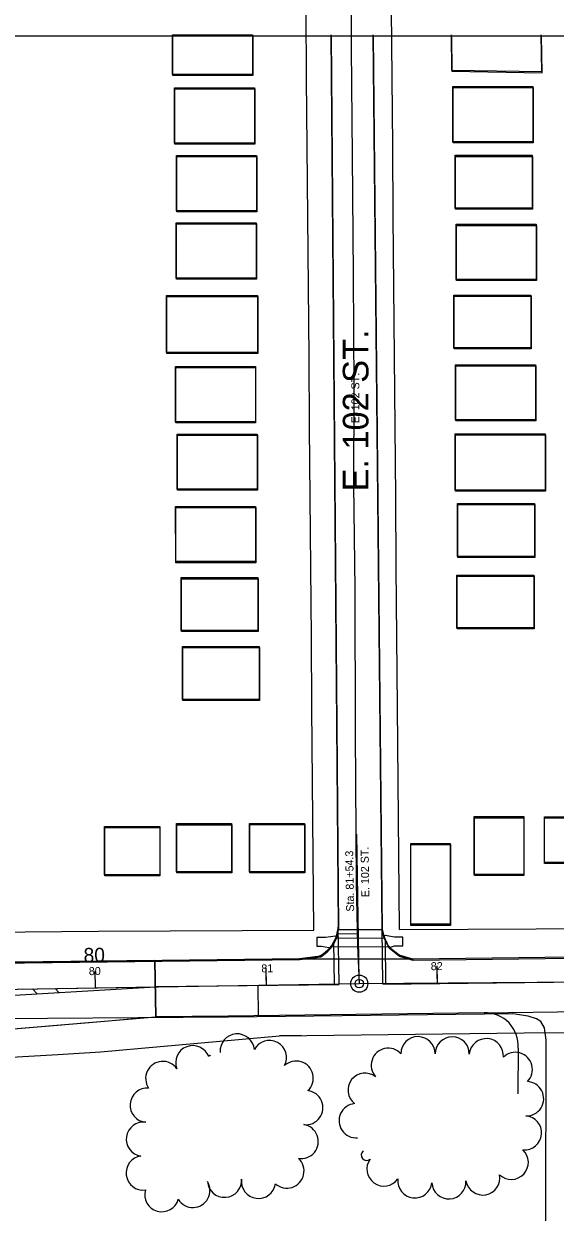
# Model space of a CAD drawing. Extents: x -25029 to 2274964, y -81170 to 687028.
# Drawn here: x 3156 to 3467, y -65436 to -64741 of the extents above; entities that cross this region are included whole.
import ezdxf

# ---------------------------------------------------------------- set-up
doc = ezdxf.new("R2010")
doc.units = 0
for name, color, linetype in [('60', 7, 'Continuous'), ('81911BEA - GE_X_CL_20', 7, 'Continuous'), ('81911BEA - GE_X_CL_50', 7, 'Continuous'), ('81911BEA - RW_X_Fee_RW', 7, 'Continuous'), ('AP_X_Misc', 7, 'Continuous'), ('BLDG', 7, 'Continuous'), ('GE_X_CL_100', 7, 'Continuous'), ('GE_X_CL_2000', 7, 'Continuous'), ('PM_P_CL_Double_Solid', 7, 'Continuous'), ('PM_P_Crosswalk', 7, 'Continuous'), ('PM_P_Stop_Line', 7, 'Continuous'), ('PM_P_Text', 7, 'Continuous'), ('PM_P_Transverse_Line', 7, 'Continuous'), ('PV_P_Curb_Ramp', 7, 'Continuous'), ('ROAD', 7, 'Continuous'), ('ROAD-NAME', 7, 'Continuous'), ('TREES', 7, 'Continuous')]:
    doc.layers.add(name, color=color, linetype=linetype)

msp = doc.modelspace()

# ---------------------------------------------------------------- linework, layer by layer
at = {"layer": '60'}
msp.add_lwpolyline([(251.64, -64748.36), (5251.64, -64748.36), (5251.64, -68748.36), (251.64, -68748.36)], close=True, dxfattribs=at)
at = {"layer": '81911BEA - GE_X_CL_20'}
for p, q in [((3352.77, -65302.48), (3682.87, -65299.64)), ((3032.85, -65307.61), (3352.77, -65302.48))]:
    msp.add_line(p, q, dxfattribs=at)
at = {"layer": '81911BEA - GE_X_CL_50'}
for p, q in [((3352.72, -65299.98), (3351.36, -65215.07)), ((3338.26, -65302.71), (3337.87, -65278.21)), ((3368.27, -65302.34), (3368.06, -65276.97)), ((3198.46, -65304.95), (3198.38, -65299.96)), ((3298.45, -65303.35), (3298.37, -65298.35)), ((3398.44, -65302.08), (3398.4, -65297.08))]:
    msp.add_line(p, q, dxfattribs=at)
msp.add_circle((3352.77, -65302.48), 2.5, dxfattribs=at)
at = {"layer": '81911BEA - RW_X_Fee_RW'}
for p, q in [((3449.16, -65331.25), (3865.95, -65327.97)), ((3318.8, -65332.8), (3306.04, -65332.95))]:
    msp.add_line(p, q, dxfattribs=at)
for points in [[(3326.2, -65271.18), (3325.09, -65141.18), (3324.74, -65100.19), (3324.4, -65059.19), (3324.05, -65018.19), (3323.7, -64977.19), (3323.35, -64936.19), (3323, -64895.19), (3322.65, -64854.19), (3322.3, -64813.19), (3321.96, -64773.2), (3321.62, -64733.2), (3321.28, -64693.2), (3320.94, -64653.2), (3320.6, -64613.2), (3320.26, -64573.2), (3319.92, -64533.2), (3319.58, -64493.21), (3319.24, -64453.21), (3318.9, -64413.21), (3318.56, -64373.21), (3318.22, -64333.21), (3317.88, -64293.21), (3316.86, -64174.1)], [(3376.2, -65270.91), (3375.09, -65140.91), (3374.74, -65099.91), (3374.4, -65058.91), (3374.05, -65017.92), (3373.7, -64976.92), (3373.35, -64935.92), (3373, -64894.92), (3372.65, -64853.92), (3372.3, -64812.92), (3371.96, -64772.92), (3371.62, -64732.93), (3371.28, -64692.93), (3370.94, -64652.93), (3370.6, -64612.93), (3370.26, -64572.93), (3369.92, -64532.93), (3369.58, -64492.93), (3369.24, -64452.94), (3368.9, -64412.94), (3368.56, -64372.94), (3368.22, -64332.94), (3367.88, -64292.94), (3366.86, -64173.67)], [(3056.88, -65272.64), (3114.25, -65272.33), (3157.25, -65272.1), (3200.25, -65271.86), (3242.2, -65271.63), (3284.2, -65271.41), (3326.2, -65271.18)], [(3376.2, -65270.91), (3416.2, -65270.69), (3456.2, -65270.47), (3496.2, -65270.26), (3536.2, -65270.04), (3576.2, -65269.82), (3616.2, -65269.61), (3656.2, -65269.39)], [(3201.38, -65342.36), (3306.04, -65332.95), (3449.16, -65331.25)], [(2999.71, -65353.6), (3111.23, -65347.69), (3173.16, -65344.03), (3176.39, -65343.84), (3201.38, -65342.36)]]:
    msp.add_lwpolyline(points, dxfattribs=at)
at = {"layer": 'AP_X_Misc'}
for p, q in [((3233.46, -65304.39), (3233.21, -65289.02)), ((3233.74, -65321.86), (3233.46, -65304.39)), ((3293.4, -65303.43), (3293.69, -65321.33))]:
    msp.add_line(p, q, dxfattribs=at)
for points in [[(3317.78, -65288.01), (3321.07, -65287.58), (3324.38, -65287.14), (3328.45, -65286.61), (3331.06, -65285.64), (3334.61, -65282.56), (3336.74, -65280.23), (3337.95, -65278.05), (3339.02, -65275.94), (3339.6, -65274.03), (3339.93, -65272.07), (3340.17, -65270.74), (3342.11, -65270.78), (3349.62, -65270.81), (3355.42, -65270.83), (3361.47, -65270.85), (3364.96, -65270.87), (3366.23, -65270.87), (3366.57, -65272.2), (3367.07, -65274.47), (3367.65, -65276.13), (3368.77, -65278.45), (3369.68, -65280.36), (3371.08, -65281.97), (3373.38, -65283.73), (3375.76, -65285.56), (3377.41, -65286.25), (3380, -65287.02), (3382.57, -65287.79), (3384.46, -65288.25), (3375.49, -65288.22), (3356.78, -65288.15), (3340.73, -65288.09), (3327.69, -65288.05)], [(3233.21, -65289.02), (3118.26, -65290.4), (3066.03, -65291.03), (3060.82, -65291.09), (3057.13, -65289.69), (3052.81, -65287.12), (3050.03, -65284.4), (3048.73, -65282.52), (3038.02, -65282.7), (3032.45, -65282.77), (3032.49, -65284.99), (3033.35, -65338.78), (3034.19, -65338.71), (3103.95, -65332.82), (3194.81, -65325.15), (3225.89, -65322.53), (3233.74, -65321.86)]]:
    msp.add_lwpolyline(points, close=True, dxfattribs=at)
at = {"layer": 'BLDG'}
for p, q in [((3290.26, -64747.74), (3290.26, -64770.9)), ((3290.46, -64748.36), (3290.46, -64771.52))]:
    msp.add_line(p, q, dxfattribs=at)
for points in [[(3290.26, -64770.9), (3243.49, -64770.91), (3243.49, -64747.75), (3290.26, -64747.74)], [(3290.46, -64771.52), (3243.69, -64771.52), (3243.69, -64748.36), (3290.46, -64748.36)], [(3406.52, -64747.73), (3406.66, -64768.43), (3459.62, -64769.25), (3459.24, -64747.72)], [(3406.72, -64748.36), (3406.86, -64769.06), (3459.82, -64769.89), (3459.44, -64748.36)]]:
    msp.add_lwpolyline(points, dxfattribs=at)
for points in [[(3291.4, -64810.97), (3244.63, -64810.98), (3244.62, -64778.73), (3291.39, -64778.72)], [(3291.59, -64811.59), (3244.82, -64811.59), (3244.82, -64779.34), (3291.59, -64779.34)], [(3454.36, -64810.2), (3407.59, -64810.21), (3407.58, -64777.96), (3454.35, -64777.95)], [(3454.55, -64810.84), (3407.78, -64810.84), (3407.78, -64778.59), (3454.55, -64778.59)], [(3292.6, -64850.54), (3245.83, -64850.55), (3245.83, -64818.3), (3292.6, -64818.29)], [(3292.79, -64851.16), (3246.02, -64851.16), (3246.02, -64818.91), (3292.79, -64818.91)], [(3408.86, -64818.17), (3453.82, -64818.16), (3453.82, -64849.03), (3408.86, -64849.04)], [(3409.05, -64818.8), (3454.01, -64818.8), (3454.01, -64849.67), (3409.05, -64849.67)], [(3292.36, -64889.96), (3245.59, -64889.97), (3245.58, -64857.72), (3292.35, -64857.71)], [(3292.54, -64890.58), (3245.77, -64890.58), (3245.77, -64858.33), (3292.54, -64858.33)], [(3456.27, -64890.77), (3409.5, -64890.78), (3409.49, -64858.53), (3456.26, -64858.52)], [(3456.45, -64891.41), (3409.68, -64891.41), (3409.68, -64859.16), (3456.45, -64859.16)], [(3240.06, -64900.1), (3293.23, -64900.09), (3293.23, -64933.52), (3240.06, -64933.53)], [(3240.24, -64900.71), (3293.41, -64900.71), (3293.41, -64934.14), (3240.24, -64934.14)], [(3408.09, -64899.91), (3453.05, -64899.9), (3453.05, -64930.77), (3408.09, -64930.78)], [(3408.27, -64900.54), (3453.23, -64900.54), (3453.23, -64931.41), (3408.27, -64931.41)], [(3455.79, -64972.87), (3409.02, -64972.88), (3409.01, -64940.63), (3455.78, -64940.62)], [(3291.96, -64973.94), (3245.19, -64973.95), (3245.18, -64941.7), (3291.95, -64941.69)], [(3292.13, -64974.56), (3245.36, -64974.56), (3245.36, -64942.31), (3292.13, -64942.31)], [(3455.96, -64973.51), (3409.19, -64973.51), (3409.19, -64941.26), (3455.96, -64941.26)], [(3293.02, -65013.43), (3246.24, -65013.44), (3246.24, -64981.19), (3293.02, -64981.18)], [(3293.19, -65014.05), (3246.41, -65014.05), (3246.41, -64981.8), (3293.19, -64981.8)], [(3461.49, -65013.95), (3408.83, -65013.96), (3408.83, -64980.97), (3461.49, -64980.96)], [(3461.66, -65014.59), (3409, -65014.59), (3409, -64981.6), (3461.66, -64981.6)], [(3292.11, -65055.74), (3245.34, -65055.75), (3245.33, -65023.5), (3292.1, -65023.49)], [(3292.27, -65056.36), (3245.5, -65056.36), (3245.5, -65024.11), (3292.27, -65024.11)], [(3410.26, -65021.79), (3455.22, -65021.78), (3455.23, -65052.65), (3410.27, -65052.66)], [(3410.43, -65022.42), (3455.39, -65022.42), (3455.39, -65053.29), (3410.43, -65053.29)], [(3248.52, -65065.09), (3293.48, -65065.08), (3293.48, -65095.95), (3248.52, -65095.96)], [(3248.68, -65065.7), (3293.64, -65065.7), (3293.64, -65096.57), (3248.68, -65096.57)], [(3409.88, -65063.59), (3454.84, -65063.58), (3454.84, -65094.46), (3409.88, -65094.47)], [(3410.04, -65064.22), (3455, -65064.22), (3455, -65095.1), (3410.04, -65095.1)], [(3249.31, -65105.38), (3294.27, -65105.37), (3294.28, -65136.24), (3249.32, -65136.25)], [(3249.47, -65105.99), (3294.43, -65105.99), (3294.43, -65136.86), (3249.47, -65136.86)], [(3448.94, -65204.8), (3448.94, -65238.59), (3420.06, -65238.6), (3420.06, -65204.81)], [(3489.57, -65204.97), (3489.57, -65231.67), (3461.07, -65231.67), (3461.07, -65204.97)], [(3236, -65210.58), (3236, -65238.8), (3203.8, -65238.8), (3203.8, -65210.58)], [(3236.14, -65211.19), (3236.14, -65239.41), (3203.94, -65239.41), (3203.94, -65211.19)], [(3278.03, -65208.93), (3278.03, -65237.15), (3245.83, -65237.16), (3245.83, -65208.94)], [(3278.17, -65209.55), (3278.17, -65237.77), (3245.97, -65237.77), (3245.97, -65209.55)], [(3320.7, -65208.88), (3320.7, -65237.1), (3288.51, -65237.1), (3288.51, -65208.88)], [(3320.84, -65209.5), (3320.84, -65237.72), (3288.65, -65237.72), (3288.65, -65209.5)], [(3449.08, -65205.44), (3449.08, -65239.23), (3420.2, -65239.23), (3420.2, -65205.44)], [(3489.71, -65205.61), (3489.71, -65232.31), (3461.21, -65232.31), (3461.21, -65205.61)], [(3405.92, -65220.52), (3405.92, -65267.78), (3382.85, -65267.78), (3382.85, -65220.52)], [(3406.06, -65221.15), (3406.06, -65268.41), (3382.99, -65268.41), (3382.99, -65221.15)]]:
    msp.add_lwpolyline(points, close=True, dxfattribs=at)
at = {"layer": 'GE_X_CL_100'}
for p, q in [((3198.46, -65304.95), (3198.3, -65294.96)), ((3233.21, -65289.02), (3233.74, -65321.86)), ((3298.45, -65303.35), (3298.29, -65293.35)), ((3398.44, -65302.08), (3398.35, -65292.08))]:
    msp.add_line(p, q, dxfattribs=at)
msp.add_circle((3352.77, -65302.48), 5, dxfattribs=at)
at = {"layer": 'GE_X_CL_2000'}
msp.add_lwpolyline([(3347.77, -64694.53), (3348.01, -64755.68), (3348.69, -64818.46), (3349.15, -64888.12), (3349.56, -64954.32), (3349.42, -65011.02), (3350.08, -65071.71), (3350.45, -65155.66), (3350.99, -65243.45), (3351.7, -65280.27), (3352.77, -65302.48)], dxfattribs=at)
at = {"layer": 'PM_P_CL_Double_Solid'}
for p, q in [((3573.43, -65300.58), (3366.5, -65302.9)), ((3008.48, -65308), (3233.46, -65304.39)), ((3032.99, -65316.28), (3233.46, -65304.39)), ((3340.93, -65303.19), (3233.46, -65304.39))]:
    msp.add_line(p, q, dxfattribs=at)
at = {"layer": 'PM_P_Crosswalk'}
for p, q in [((3336.12, -65280.91), (3369.95, -65280.76)), ((3339, -65275.89), (3367.48, -65275.77))]:
    msp.add_line(p, q, dxfattribs=at)
at = {"layer": 'PM_P_Stop_Line'}
msp.add_line((3352.3, -65273.29), (3339.69, -65273.49), dxfattribs=at)
at = {"layer": 'PM_P_Text'}
for p, q in [((3340.93, -65302.67), (3340.39, -65269.36)), ((3366.5, -65302.36), (3366.22, -65270.65)), ((3233.46, -65304.39), (3233.29, -65294.39))]:
    msp.add_line(p, q, dxfattribs=at)
at = {"layer": 'PM_P_Transverse_Line'}
for p, q in [((3161.53, -65305.55), (3164.22, -65308.5)), ((3174.85, -65305.33), (3177.04, -65307.74))]:
    msp.add_line(p, q, dxfattribs=at)
at = {"layer": 'PV_P_Curb_Ramp'}
for points in [[(3339.38, -65274.79), (3338.92, -65274.62), (3333.02, -65275.52), (3328.02, -65275.53), (3328.02, -65280.53), (3330.63, -65280.53), (3334.89, -65281.27), (3335.27, -65281.6), (3335.4, -65281.69), (3335.9, -65281.15), (3336.39, -65280.62), (3337.01, -65279.81), (3337.75, -65278.46), (3338.35, -65277.33), (3338.77, -65276.4), (3339.04, -65275.8), (3339.29, -65275.22)], [(3370.55, -65281.41), (3370.94, -65281.09), (3373.34, -65280.32), (3378.34, -65280.32), (3378.33, -65275.32), (3373.33, -65275.32), (3368, -65274.38), (3367.52, -65274.52), (3367.13, -65274.65), (3367.36, -65275.47), (3367.79, -65276.41), (3368.34, -65277.55), (3368.86, -65278.65), (3369.28, -65279.53), (3369.73, -65280.44), (3370.23, -65281.15)]]:
    msp.add_lwpolyline(points, close=True, dxfattribs=at)
at = {"layer": 'ROAD'}
for p, q in [((3340.41, -65270.78), (3366.23, -65270.87)), ((3317.81, -65288.01), (3384.14, -65288.25)), ((3033.35, -65338.78), (3233.74, -65321.86)), ((3425.8, -65319.61), (3499.8, -65318.49)), ((3445.65, -65340.23), (3445.6, -65366.98))]:
    msp.add_line(p, q, dxfattribs=at)
for points in [[(3336.03, -64747.74), (3340.39, -65269.36), (3339.39, -65275.22), (3336.95, -65280), (3333.63, -65283.63), (3330.1, -65286.39), (3317.81, -65288.01), (3060.1, -65291.1), (3053.87, -65288.15), (3049.22, -65283.61), (3047.47, -65279.78), (3041.59, -64747.77)], [(3336.23, -64748.36), (3340.53, -65269.98), (3339.53, -65275.84), (3337.09, -65280.62), (3333.77, -65284.25), (3330.23, -65287.01), (3317.94, -65288.63), (3060.23, -65291.69), (3054, -65288.74), (3049.36, -65284.2), (3047.61, -65280.37), (3041.79, -64748.36)], [(3665.9, -64747.7), (3669.87, -65270.4), (3667.07, -65278), (3663.46, -65281.19), (3657.97, -65283.81), (3646.99, -65284.93), (3384.14, -65288.25), (3376.18, -65285.88), (3370.08, -65281.2), (3367.24, -65275.27), (3366.22, -65270.65), (3360.93, -64747.73)], [(3666.1, -64748.36), (3670.01, -65271.06), (3667.21, -65278.66), (3663.6, -65281.85), (3658.11, -65284.47), (3647.12, -65285.59), (3384.27, -65288.88), (3376.31, -65286.51), (3370.22, -65281.83), (3367.38, -65275.9), (3366.36, -65271.28), (3361.13, -64748.36)], [(3461.5, -65657.12), (3462.16, -65335.6), (3461.13, -65328.37), (3459.02, -65324.68), (3456.41, -65323.1), (3451.64, -65321.52), (3442.66, -65320.03), (3276.16, -65322.17), (2958.19, -65324.46), (2928.4, -65326.28), (2878.2, -65327.51), (2784.6, -65328.28), (2771.59, -65329.12), (2763.49, -65331.02), (2754.46, -65335.68), (2750.28, -65338.94), (2744.8, -65346.7), (2740.34, -65354.81), (2738.69, -65359.09), (2736.98, -65367.12), (2736.21, -65375.87), (2746.36, -65636.1)], [(3425.8, -65319.61), (3276.03, -65321.55), (3233.74, -65321.86)]]:
    msp.add_lwpolyline(points, dxfattribs=at)
msp.add_arc((3426.58, -65338.72), 19.13, 355.49485, 92.34054, dxfattribs=at)
at = {"layer": 'TREES'}
for centre, radius, start, end in [((3281.4, -65341.83), 10, 4.73835, 184.73835), ((3300.19, -65345.71), 10, 331.94149, 151.94149), ((3387.13, -65343.47), 10, 359.84348, 179.84348), ((3407.13, -65343.58), 10, 359.54303, 179.54303), ((3427.09, -65344.59), 10, 354.67422, 174.67422), ((3255.35, -65348.69), 10, 20.78706, 200.78706), ((3369.73, -65350.17), 10, 42.27948, 222.27948), ((3444.07, -65352.63), 10, 314.62099, 134.621), ((3237.77, -65357.91), 10, 34.52645, 214.52645), ((3265.24, -65344.94), 0.572, 20.22876, 200.22873), ((3315.84, -65357.73), 10, 312.98848, 132.98848), ((3356.17, -65364.77), 10, 51.89661, 231.89661), ((3228.7, -65373.54), 10, 85.24702, 265.24702), ((3450.67, -65369.74), 10, 267.54918, 87.54919), ((3321.52, -65374.98), 10, 263.48779, 83.4878), ((3350.9, -65382.6), 10, 95.17889, 275.17889), ((3226.44, -65393.4), 10, 81.79098, 261.79098), ((3318.79, -65394.79), 10, 260.79704, 80.79704), ((3449.37, -65389.69), 10, 265.03138, 85.03138), ((3441.68, -65406.96), 10, 226.9178, 46.9178), ((3226.33, -65413.21), 10, 97.55451, 277.55451), ((3310.45, -65412.05), 10, 227.628, 47.628), ((3357.03, -65402.67), 3.12, 131.15925, 311.15925), ((3367.2, -65410.84), 10, 144.32155, 324.32155), ((3255.42, -65423.36), 10, 211.47651, 31.47651), ((3273.92, -65417.43), 10, 184.02671, 4.02671), ((3293.8, -65418.08), 10, 172.23109, 352.23109), ((3385.26, -65417.8), 10, 173.55073, 353.55073), ((3405.18, -65418.38), 10, 183.10498, 3.10498), ((3425.01, -65416.05), 10, 190.3009, 10.3009), ((3237.27, -65425.85), 10, 164.18813, 344.18813)]:
    msp.add_arc(centre, radius, start, end, dxfattribs=at)

# ---------------------------------------------------------------- texts
at = {"layer": '81911BEA - GE_X_CL_50'}
for s, rotation, p in [('Sta. 81+54.3', 90.91975, (3349.77, -65260.35)), ('E. 102 ST.', 90.91975, (3358.66, -65251.87)), ('80', 0.91975, (3194.57, -65297.52)), ('81', 0.91975, (3295.5, -65295.9)), ('82', 0.4931, (3394.6, -65294.62))]:
    msp.add_text(s, height=4.68, rotation=rotation, dxfattribs=at).set_placement(p)
at = {"layer": 'GE_X_CL_100'}
msp.add_text('80', height=8.4, rotation=0.91975, dxfattribs=at).set_placement((3191.53, -65290.06))
at = {"layer": 'ROAD-NAME'}
for height, rotation, p in [(15, 90, (3358.13, -65014.74)), (4.68, 90.007, (3352.8, -64974.9))]:
    msp.add_text('E. 102 ST.', height=height, rotation=rotation, dxfattribs=at).set_placement(p)

doc.saveas('drawing.dxf')
